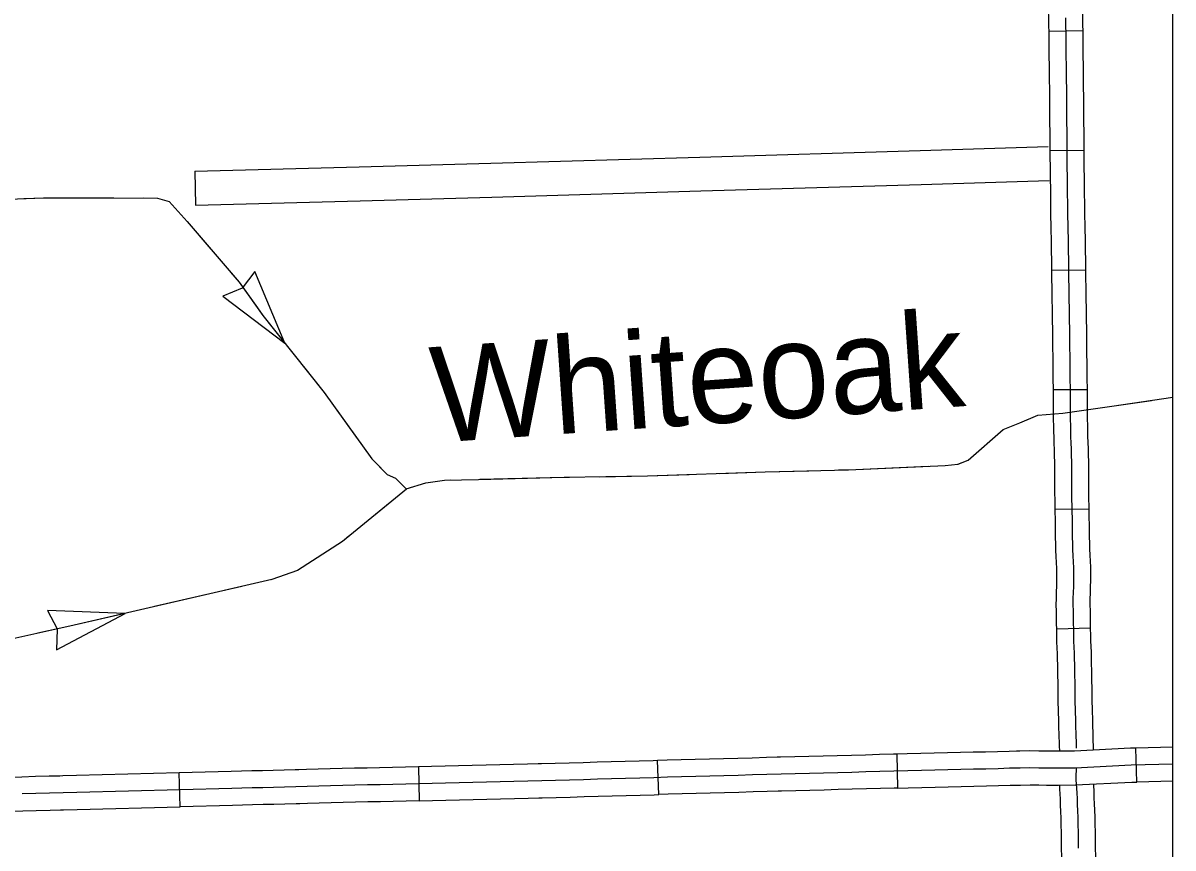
# Model space of a CAD drawing. Extents: x 1127717 to 1741049, y 2026793 to 2244711.
# Drawn here: x 1344558 to 1349634, y 2075639 to 2079283 of the extents above; entities that cross this region are included whole.
import ezdxf

# ---------------------------------------------------------------- set-up
doc = ezdxf.new("R2010")
doc.units = 0
for name, color, linetype in [('1', 7, 'Continuous'), ('31', 7, 'Continuous'), ('32', 7, 'Continuous'), ('35', 7, 'Continuous'), ('43', 7, 'Continuous'), ('46', 7, 'Continuous')]:
    doc.layers.add(name, color=color, linetype=linetype)

msp = doc.modelspace()

# ---------------------------------------------------------------- linework, layer by layer
at = {"layer": '1'}
msp.add_lwpolyline([(1349634.2, 2111942.3), (1278362.7, 2111942.3), (1278362.7, 2066677.1), (1349634.2, 2066677.1)], close=True, dxfattribs=at)
at = {"layer": '31'}
for p, q in [((1349474.3, 2075930.1), (1349470.9, 2076080.1)), ((1347364.1, 2075874.8), (1347358.9, 2076024.7)), ((1348415.3, 2076053), (1348418.9, 2075903)), ((1345252.2, 2075820.7), (1345248.2, 2075970.7)), ((1346304, 2075996.9), (1346307.7, 2075846.9)), ((1349474.3, 2075930.1), (1349474.3, 2075930.1)), ((1347364.1, 2075874.8), (1347364.1, 2075874.8)), ((1345252.2, 2075820.7), (1345252.2, 2075820.7))]:
    msp.add_line(p, q, dxfattribs=at)
for points in [[(1349470.9, 2076080.1), (1349446.6, 2076079.5), (1349199.6, 2076067.1), (1349127.8, 2076066.4), (1349105.2, 2076066.5), (1349076.7, 2076066.9), (1349042.5, 2076067.1), (1349002.8, 2076067.3), (1348958.7, 2076066.9), (1348943, 2076066.5)], [(1349634.2, 2076083.9), (1349470.9, 2076080.1)], [(1347358.9, 2076024.7), (1347339.7, 2076024), (1347278.4, 2076022.5), (1347216.4, 2076020.9), (1347154.2, 2076019.3), (1347092, 2076017.6), (1347030.1, 2076015.6), (1346968.7, 2076013.7), (1346907.6, 2076012), (1346846.2, 2076010.7), (1346831.7, 2076010.3)], [(1347887, 2076039.3), (1347839.4, 2076037.9), (1347776.4, 2076036.3), (1347713.2, 2076034.4), (1347650.2, 2076032.6), (1347587.8, 2076031), (1347525.6, 2076029.7), (1347463.3, 2076028.1), (1347401.2, 2076026.2), (1347358.9, 2076024.7)], [(1348415.3, 2076053), (1348400.6, 2076052.6), (1348338.8, 2076051.2), (1348276.9, 2076049.5), (1348214.8, 2076048), (1348152.5, 2076046.5), (1348090, 2076044.8), (1348027.5, 2076043), (1347965.2, 2076041.4), (1347902.2, 2076039.8), (1347887, 2076039.3)], [(1348943, 2076066.5), (1348911, 2076065.6), (1348860.2, 2076064.1), (1348806.8, 2076062.6), (1348751.9, 2076061.4), (1348695.9, 2076060.1), (1348638.7, 2076058.9), (1348580.4, 2076057.4), (1348521.5, 2076055.7), (1348461.6, 2076054.1), (1348415.3, 2076053)], [(1349201.8, 2075992.1), (1349128, 2075991.4), (1349104.6, 2075991.5), (1349076, 2075991.9), (1349042, 2075992.1), (1349003, 2075992.3), (1348960, 2075991.9), (1348913.1, 2075990.7), (1348862.4, 2075989.2), (1348808.7, 2075987.7), (1348753.6, 2075986.4), (1348697.5, 2075985.2), (1348640.5, 2075983.9), (1348582.5, 2075982.4), (1348523.5, 2075980.7), (1348463.5, 2075979.1), (1348402.4, 2075977.6), (1348340.7, 2075976.2), (1348278.8, 2075974.6), (1348216.7, 2075973), (1348154.4, 2075971.5), (1348092.1, 2075969.8), (1348029.6, 2075968), (1347967.1, 2075966.4), (1347904.3, 2075964.8), (1347841.5, 2075962.9), (1347778.5, 2075961.3), (1347715.3, 2075959.5), (1347652.3, 2075957.6), (1347589.6, 2075956), (1347527.4, 2075954.7), (1347465.4, 2075953.1), (1347403.6, 2075951.2), (1347342, 2075949.1), (1347280.3, 2075947.5), (1347218.3, 2075945.9), (1347156.2, 2075944.3), (1347094.2, 2075942.6), (1347032.4, 2075940.6), (1346970.9, 2075938.8), (1346909.4, 2075937.1), (1346847.9, 2075935.7), (1346786.5, 2075934.1), (1346725.4, 2075932.5), (1346664.5, 2075930.6), (1346603.8, 2075929.4), (1346543.3, 2075928.2), (1346483.1, 2075926.6), (1346423.3, 2075924.9), (1346364, 2075923.3), (1346305.5, 2075921.9), (1346247.6, 2075920.7), (1346190.5, 2075919.5), (1346134.2, 2075918.4), (1346078.6, 2075917.1), (1346023.7, 2075916), (1345969.6, 2075914.7), (1345916.3, 2075913.2), (1345863.9, 2075911.8), (1345812.5, 2075910.3), (1345762.2, 2075908.8), (1345712.7, 2075907.4), (1345664.2, 2075906.1), (1345616.7, 2075905.3), (1345570.2, 2075904.5), (1345524.7, 2075903.5), (1345480.3, 2075901.9), (1344795.8, 2075883.6), (1344735.9, 2075882.2), (1344675.5, 2075880.5), (1344615.3, 2075878.9), (1344555.4, 2075877.5)], [(1345248.2, 2075970.7), (1344793.9, 2075958.6), (1344734, 2075957.2), (1344720.3, 2075956.8)], [(1345775.8, 2075984.2), (1345760, 2075983.7), (1345710.7, 2075982.4), (1345662.6, 2075981.1), (1345615.4, 2075980.3), (1345568.8, 2075979.5), (1345522.5, 2075978.5), (1345477.9, 2075976.8), (1345248.2, 2075970.7)], [(1346304.1, 2075996.9), (1346303.8, 2075996.9), (1346246.1, 2075995.7), (1346189, 2075994.5), (1346132.6, 2075993.4), (1346076.9, 2075992.1), (1346022, 2075991), (1345967.7, 2075989.6), (1345914.2, 2075988.2), (1345861.8, 2075986.7), (1345810.3, 2075985.3), (1345775.8, 2075984.2)], [(1346831.7, 2076010.3), (1346784.5, 2076009.1), (1346723.2, 2076007.4), (1346662.6, 2076005.5), (1346602.4, 2076004.3), (1346541.6, 2076003.2), (1346481.1, 2076001.6), (1346421.2, 2075999.9), (1346362.1, 2075998.3), (1346304, 2075996.9)], [(1349634.2, 2076008.8), (1349449.4, 2076004.6), (1349201.8, 2075992.1)], [(1349206.2, 2075992), (1349205.3, 2075951.8), (1349206, 2075938.7), (1349207.4, 2075922), (1349208.6, 2075902.6), (1349209.4, 2075881.1), (1349210.5, 2075857.4), (1349211.6, 2075831.1), (1349212.8, 2075802.8), (1349213.9, 2075773), (1349214.8, 2075741.6), (1349215.3, 2075708.6), (1349215.7, 2075674.3), (1349216.1, 2075638.5)], [(1344720.3, 2075956.8), (1344673.5, 2075955.5), (1344613.4, 2075953.9), (1344553.4, 2075952.4), (1344493.8, 2075950.8), (1344434.8, 2075949.1), (1344376.6, 2075947.6), (1344318.7, 2075946.1), (1344261.2, 2075944.7), (1344204.1, 2075943.4), (1344193, 2075943.1)], [(1348946.8, 2075916.5), (1348961.3, 2075916.9), (1349003.2, 2075917.3), (1349041.6, 2075917.1), (1349075.3, 2075916.9), (1349103.9, 2075916.5), (1349128.2, 2075916.4), (1349204, 2075917.1), (1349452.1, 2075929.6), (1349474.3, 2075930.1)], [(1349282.9, 2075921.1), (1349284.4, 2075884.3), (1349285.4, 2075860.6), (1349286.5, 2075834.2), (1349287.7, 2075805.8), (1349288.8, 2075775.5), (1349289.8, 2075743.2), (1349290.3, 2075709.6), (1349290.7, 2075675.2), (1349291.1, 2075639.3), (1349291.5, 2075602), (1349291.9, 2075563.4), (1349292.4, 2075523.3), (1349292.9, 2075482), (1349293.1, 2075465.3)], [(1349634.2, 2075933.8), (1349474.3, 2075930.1)], [(1346835.6, 2075860.4), (1346849.7, 2075860.7), (1346911.3, 2075862.1), (1346973.1, 2075863.8), (1347034.8, 2075865.7), (1347096.4, 2075867.7), (1347158.2, 2075869.3), (1347220.2, 2075871), (1347282.2, 2075872.5), (1347344.3, 2075874.1), (1347364.1, 2075874.8)], [(1347891.5, 2075889.4), (1347843.6, 2075887.9), (1347780.5, 2075886.3), (1347717.5, 2075884.5), (1347654.3, 2075882.7), (1347591.4, 2075881.1), (1347529.1, 2075879.7), (1347467.5, 2075878.1), (1347406.1, 2075876.3), (1347364.1, 2075874.8)], [(1348418.9, 2075903), (1348404.2, 2075902.7), (1348342.5, 2075901.2), (1348280.7, 2075899.6), (1348218.5, 2075898), (1348156.3, 2075896.5), (1348094.2, 2075894.8), (1348031.6, 2075893), (1347969, 2075891.4), (1347906.4, 2075889.8), (1347891.5, 2075889.4)], [(1348418.9, 2075903), (1348465.4, 2075904.1), (1348525.6, 2075905.8), (1348584.6, 2075907.4), (1348642.3, 2075909), (1348699.2, 2075910.2), (1348755.3, 2075911.4), (1348810.6, 2075912.7), (1348864.5, 2075914.2), (1348915.1, 2075915.7), (1348946.8, 2075916.5)], [(1349132.6, 2075916.5), (1349133.7, 2075898.9), (1349134.5, 2075878), (1349135.6, 2075854.1), (1349136.7, 2075828), (1349137.8, 2075799.9), (1349138.9, 2075770.5), (1349139.8, 2075739.9), (1349140.3, 2075707.6), (1349140.7, 2075673.4), (1349141.1, 2075637.7), (1349141.5, 2075600.4), (1349141.9, 2075561.7), (1349142.4, 2075521.5), (1349142.9, 2075479.9), (1349143.2, 2075463.2)], [(1344724.5, 2075806.9), (1344737.8, 2075807.2), (1344797.6, 2075808.6), (1345252.2, 2075820.7)], [(1345780.3, 2075834.3), (1345764.3, 2075833.8), (1345714.7, 2075832.4), (1345665.9, 2075831.2), (1345618, 2075830.3), (1345571.7, 2075829.5), (1345526.9, 2075828.6), (1345482.7, 2075826.9), (1345252.2, 2075820.7)], [(1346307.6, 2075846.9), (1346307.1, 2075846.9), (1346249.1, 2075845.7), (1346192, 2075844.6), (1346135.8, 2075843.4), (1346080.2, 2075842.2), (1346025.4, 2075841), (1345971.5, 2075839.7), (1345918.4, 2075838.3), (1345866.1, 2075836.8), (1345814.7, 2075835.3), (1345780.3, 2075834.3)], [(1346307.7, 2075846.9), (1346365.9, 2075848.3), (1346425.4, 2075850), (1346485.2, 2075851.7), (1346545, 2075853.2), (1346605.3, 2075854.4), (1346666.4, 2075855.6), (1346727.6, 2075857.5), (1346788.5, 2075859.1), (1346835.6, 2075860.4)], [(1344196.1, 2075793.2), (1344207.5, 2075793.4), (1344264.7, 2075794.7), (1344322.4, 2075796.1), (1344380.5, 2075797.6), (1344439, 2075799.2), (1344498, 2075800.8), (1344557.3, 2075802.5), (1344617.2, 2075803.9), (1344677.6, 2075805.6), (1344724.5, 2075806.9)]]:
    msp.add_lwpolyline(points, dxfattribs=at)
at = {"layer": '32'}
for p, q in [((1349237, 2079248.5), (1349087.1, 2079245.1)), ((1349165.5, 2078926.1), (1349165.5, 2078926.1)), ((1349242.4, 2078719.5), (1349092.4, 2078718.1)), ((1349249.6, 2078191.7), (1349099.6, 2078190.1)), ((1349256.2, 2077662.9), (1349106.2, 2077663)), ((1349263.9, 2077135.8), (1349113.9, 2077134.2)), ((1349270.8, 2076609.1), (1349120.8, 2076605.3))]:
    msp.add_line(p, q, dxfattribs=at)
for points in [[(1349087.1, 2079245.1), (1349086.5, 2079269.3), (1349085.8, 2079303.9), (1349085, 2079339), (1349084.6, 2079374), (1349084.3, 2079408.4), (1349083.9, 2079442.8), (1349083.6, 2079477.5), (1349083.5, 2079511.7), (1349082.9, 2079545.7), (1349082.4, 2079580.2), (1349082, 2079614.7), (1349081.7, 2079649), (1349081.4, 2079683.2), (1349081.6, 2079715.6), (1349081, 2079746.8), (1349080.5, 2079773.3)], [(1349237, 2079248.5), (1349236.5, 2079272.6), (1349235.7, 2079307.2), (1349235, 2079341.6), (1349234.5, 2079375.5), (1349234.3, 2079409.8), (1349233.9, 2079444.2), (1349233.6, 2079478.4), (1349233.5, 2079513.2), (1349232.9, 2079548.1), (1349232.4, 2079582.2), (1349232, 2079616.3), (1349231.7, 2079650.2), (1349231.4, 2079683.3), (1349231.6, 2079716.6), (1349231, 2079749.6), (1349230.5, 2079776.1)], [(1349165.5, 2078926.1), (1349165.2, 2078960.5), (1349164.9, 2078994.7), (1349164.4, 2079029.1), (1349164, 2079063.8), (1349163.5, 2079098.5), (1349163.1, 2079133.1), (1349162.8, 2079167.4), (1349162.7, 2079201.7), (1349162.3, 2079236.2), (1349161.5, 2079270.9), (1349160.8, 2079305.6)], [(1349092.4, 2078718.1), (1349090.5, 2078925.5), (1349090.2, 2078959.9), (1349089.9, 2078993.8), (1349089.4, 2079028.1), (1349089, 2079062.8), (1349088.5, 2079097.5), (1349088.1, 2079132.4), (1349087.8, 2079167), (1349087.7, 2079201.2), (1349087.3, 2079235), (1349087.1, 2079245.1)], [(1349242.4, 2078719.5), (1349240.5, 2078926.8), (1349240.2, 2078961.2), (1349239.9, 2078995.5), (1349239.4, 2079030.1), (1349239, 2079064.7), (1349238.5, 2079099.5), (1349238.1, 2079133.8), (1349237.8, 2079167.9), (1349237.7, 2079202.3), (1349237.3, 2079237.5), (1349237, 2079248.5)], [(1349208.8, 2076079.4), (1349208.5, 2076092.3), (1349208, 2076110.6), (1349207.5, 2076129.6), (1349206.5, 2076149.4), (1349205.8, 2076169.7), (1349205.2, 2076190.7), (1349204.7, 2076212.4), (1349204.4, 2076234.6), (1349203.5, 2076257), (1349202.9, 2076279.2), (1349202.4, 2076302), (1349202, 2076325.3), (1349201.9, 2076349.2), (1349201.7, 2076373.6), (1349201.4, 2076398.5), (1349200.8, 2076423.8), (1349200.2, 2076448.9), (1349200, 2076474.3), (1349199.2, 2076499.9), (1349197.8, 2076525.7), (1349197.1, 2076551.8), (1349196.6, 2076578.4), (1349195.8, 2076605.2), (1349195.2, 2076632), (1349194.7, 2076658.8), (1349194.5, 2076685.9), (1349194.2, 2076713), (1349194.3, 2076740.1), (1349195.1, 2076767), (1349195.8, 2076794.2), (1349196.7, 2076821.6), (1349197, 2076848.8), (1349196.1, 2076875.7), (1349194.7, 2076902.7), (1349193.5, 2076929.9), (1349192.5, 2076957), (1349191.8, 2076984), (1349191.2, 2077011.1), (1349190.8, 2077038.8), (1349190.5, 2077066.8), (1349189.9, 2077095.1), (1349189, 2077123.1), (1349188.7, 2077150.6), (1349188.4, 2077178.2), (1349188.2, 2077205.8), (1349188.1, 2077233.6), (1349187.8, 2077261.4), (1349187.5, 2077289), (1349187.4, 2077316.7), (1349187.1, 2077344.6), (1349186.4, 2077372.5), (1349185.8, 2077400.5), (1349185.1, 2077428), (1349184, 2077454.9), (1349183.3, 2077480.9), (1349182.8, 2077506.1), (1349182.4, 2077530.5), (1349181.9, 2077554.1), (1349181.4, 2077577.2), (1349181.2, 2077600.3), (1349181.2, 2077624.2), (1349181.2, 2077649.3), (1349181.2, 2077675.3), (1349180.9, 2077702.2), (1349180.7, 2077729.6), (1349180.3, 2077757.7), (1349180.1, 2077786.2), (1349179.6, 2077815.2), (1349179.3, 2077844.8), (1349179, 2077874.6), (1349178.7, 2077904.7), (1349178.4, 2077935), (1349177.9, 2077965.3), (1349177.5, 2077995.8), (1349177, 2078026.6), (1349176.4, 2078057.4), (1349176.3, 2078087.9), (1349175.6, 2078118.5), (1349175.1, 2078149.1), (1349174.7, 2078179.8), (1349174.4, 2078210.4), (1349174.1, 2078240.9), (1349173.6, 2078271.5), (1349173.1, 2078302.3), (1349172.4, 2078333.2), (1349171.7, 2078364.1), (1349171.2, 2078395.3), (1349170.7, 2078426.8), (1349170.3, 2078458.8), (1349169.8, 2078490.9), (1349169.3, 2078523.3), (1349165.5, 2078926.1)], [(1349099.6, 2078190.1), (1349099.4, 2078209.5), (1349099.1, 2078239.9), (1349098.6, 2078270.2), (1349098.1, 2078300.8), (1349097.4, 2078331.6), (1349096.7, 2078362.7), (1349096.2, 2078394.1), (1349095.7, 2078425.8), (1349095.3, 2078457.7), (1349094.8, 2078489.7), (1349094.3, 2078522.3), (1349092.4, 2078718.1)], [(1349249.6, 2078191.7), (1349249.4, 2078211.2), (1349249.1, 2078241.8), (1349248.6, 2078272.7), (1349248, 2078303.8), (1349247.4, 2078334.8), (1349246.7, 2078365.5), (1349246.2, 2078396.4), (1349245.7, 2078427.9), (1349245.3, 2078459.8), (1349244.8, 2078492.1), (1349244.3, 2078524.3), (1349242.4, 2078719.5)], [(1349106.2, 2077663), (1349106.2, 2077674.9), (1349105.9, 2077701.5), (1349105.7, 2077728.8), (1349105.3, 2077756.8), (1349105.1, 2077785.3), (1349104.6, 2077814.3), (1349104.3, 2077844), (1349104, 2077873.9), (1349103.7, 2077904), (1349103.4, 2077933.9), (1349102.9, 2077964.2), (1349102.5, 2077994.8), (1349102, 2078025.1), (1349101.4, 2078056.5), (1349101.3, 2078087), (1349100.7, 2078117), (1349100.1, 2078148), (1349099.7, 2078179), (1349099.6, 2078190.1)], [(1349256.2, 2077662.9), (1349256.2, 2077675.7), (1349255.9, 2077702.8), (1349255.7, 2077730.5), (1349255.3, 2077758.6), (1349255.1, 2077787), (1349254.6, 2077816.2), (1349254.3, 2077845.5), (1349254, 2077875.3), (1349253.7, 2077905.4), (1349253.4, 2077936), (1349252.9, 2077966.5), (1349252.5, 2077996.8), (1349252, 2078028), (1349251.4, 2078058.3), (1349251.3, 2078088.8), (1349250.6, 2078119.9), (1349250.1, 2078150.2), (1349249.7, 2078180.6), (1349249.6, 2078191.7)], [(1349113.9, 2077134.2), (1349113.7, 2077149.8), (1349113.4, 2077177.6), (1349113.2, 2077205.3), (1349113.1, 2077232.9), (1349112.8, 2077260.6), (1349112.5, 2077288.5), (1349112.4, 2077316.1), (1349112.1, 2077343.3), (1349111.4, 2077370.9), (1349110.9, 2077398.7), (1349110.1, 2077425.5), (1349109.1, 2077452.4), (1349108.3, 2077479.2), (1349107.9, 2077504.8), (1349107.4, 2077529.1), (1349107, 2077552.5), (1349106.4, 2077576), (1349106.2, 2077599.9), (1349106.2, 2077624.2), (1349106.2, 2077649.3), (1349106.2, 2077663)], [(1349263.9, 2077135.8), (1349263.7, 2077151.4), (1349263.4, 2077178.8), (1349263.2, 2077206.2), (1349263.1, 2077234.2), (1349262.8, 2077262.1), (1349262.5, 2077289.6), (1349262.4, 2077317.3), (1349262.1, 2077345.9), (1349261.4, 2077374.2), (1349260.8, 2077402.3), (1349260, 2077430.5), (1349259, 2077457.4), (1349258.3, 2077482.6), (1349257.8, 2077507.4), (1349257.4, 2077531.9), (1349256.9, 2077555.8), (1349256.4, 2077578.4), (1349256.2, 2077600.6), (1349256.2, 2077624.3), (1349256.2, 2077649.2), (1349256.2, 2077662.9)], [(1349120.8, 2076605.3), (1349120.2, 2076630.3), (1349119.7, 2076657.9), (1349119.5, 2076685.3), (1349119.2, 2076712.7), (1349119.3, 2076741.2), (1349120.1, 2076769.1), (1349120.9, 2076796.5), (1349121.7, 2076823.2), (1349121.9, 2076848), (1349121.2, 2076872.7), (1349119.8, 2076899.2), (1349118.6, 2076926.9), (1349117.6, 2076954.5), (1349116.8, 2076982.2), (1349116.2, 2077009.8), (1349115.8, 2077037.8), (1349115.5, 2077065.7), (1349114.9, 2077093.1), (1349114, 2077121.5), (1349113.9, 2077134.2)], [(1349270.8, 2076609.1), (1349270.2, 2076633.7), (1349269.6, 2076659.8), (1349269.5, 2076686.4), (1349269.2, 2076713.3), (1349269.3, 2076738.9), (1349270, 2076764.9), (1349270.8, 2076791.9), (1349271.7, 2076820.1), (1349272, 2076849.7), (1349271, 2076878.8), (1349269.7, 2076906.3), (1349268.5, 2076932.9), (1349267.5, 2076959.5), (1349266.7, 2076985.9), (1349266.2, 2077012.5), (1349265.8, 2077039.8), (1349265.5, 2077068), (1349264.9, 2077097.1), (1349264, 2077124.7), (1349263.9, 2077135.8)], [(1349134.1, 2076066.5), (1349133.5, 2076090.4), (1349133.1, 2076108.5), (1349132.5, 2076126.7), (1349131.6, 2076146.2), (1349130.8, 2076167.3), (1349130.3, 2076188.8), (1349129.7, 2076210.9), (1349129.4, 2076232.5), (1349128.5, 2076254.4), (1349127.9, 2076277.4), (1349127.4, 2076300.6), (1349127, 2076324.5), (1349126.9, 2076348.7), (1349126.7, 2076372.9), (1349126.4, 2076397.1), (1349125.8, 2076422), (1349125.3, 2076447.8), (1349125, 2076472.7), (1349124.2, 2076496.7), (1349122.9, 2076522.7), (1349122.1, 2076550), (1349121.6, 2076576.7), (1349120.9, 2076603.2), (1349120.8, 2076605.3)], [(1349283.2, 2076071.3), (1349280.2, 2076192.5), (1349279.7, 2076213.8), (1349279.4, 2076236.7), (1349278.4, 2076259.5), (1349277.9, 2076280.9), (1349277.4, 2076303.3), (1349277, 2076326.2), (1349276.9, 2076349.7), (1349276.7, 2076374.2), (1349276.4, 2076399.9), (1349275.8, 2076425.5), (1349275.2, 2076450), (1349275, 2076475.9), (1349274.1, 2076503.1), (1349272.8, 2076528.7), (1349272.1, 2076553.6), (1349271.6, 2076580.1), (1349270.8, 2076607.1), (1349270.8, 2076609.1)]]:
    msp.add_lwpolyline(points, dxfattribs=at)
at = {"layer": '43'}
for p, q in [((1345581.3, 2078184.9), (1345526.2, 2078112.1)), ((1345714.6, 2077868.6), (1345581.3, 2078184.9)), ((1345525.2, 2078111.3), (1345441, 2078075.9)), ((1345441, 2078075.9), (1345714.6, 2077868.6)), ((1345009.7, 2076675.2), (1344666.7, 2076687.1)), ((1344666.7, 2076687.1), (1344709.5, 2076606.5)), ((1344706.7, 2076514), (1345009.7, 2076675.2)), ((1344709.8, 2076605.4), (1344706.7, 2076514))]:
    msp.add_line(p, q, dxfattribs=at)
for points in [[(1342649.4, 2078457.1), (1343537.4, 2078467.8), (1344648.6, 2078510.3), (1345152.4, 2078509.7), (1345204.2, 2078494.5), (1345283.5, 2078406), (1345512.1, 2078137.7), (1345617.3, 2077991.3), (1345887.1, 2077651.3), (1346097.4, 2077357), (1346166, 2077288.4), (1346202.6, 2077271.6), (1346251.3, 2077224.3)], [(1344562.6, 2078507), (1344648.6, 2078510.3), (1344958.6, 2078510)], [(1345090.6, 2078509.8), (1345152.4, 2078509.7), (1345204.2, 2078494.5), (1345283.5, 2078406), (1345388.1, 2078283.2)], [(1345473.7, 2078182.7), (1345512.1, 2078137.7), (1345593.1, 2078024.9)], [(1345593.1, 2078024.9), (1345617.3, 2077991.3), (1345714.6, 2077868.6)], [(1345796.7, 2077765.2), (1345887.1, 2077651.3), (1346032.7, 2077447.4)], [(1346249.9, 2077225.8), (1346336.7, 2077251.8), (1346419, 2077264), (1346568.4, 2077267), (1346946.4, 2077276.2), (1347315.2, 2077282.3), (1347833.4, 2077300.6), (1348202.3, 2077309.7), (1348629, 2077328), (1348683.9, 2077334.1), (1348729.6, 2077352.4), (1348885.1, 2077486.6), (1348958.3, 2077517.1), (1349037.5, 2077550.6), (1349147.3, 2077559.8), (1349363.7, 2077590.3), (1349634.2, 2077629.7)], [(1349343.1, 2077587.4), (1349363.7, 2077590.3), (1349539.1, 2077615.9)], [(1348685.7, 2077334.8), (1348729.6, 2077352.4), (1348885.1, 2077486.6), (1348958.3, 2077517.1), (1349017.2, 2077542)], [(1346112.1, 2077342.3), (1346166, 2077288.4), (1346202.6, 2077271.6), (1346251.3, 2077224.3)], [(1347630.8, 2077293.4), (1347833.4, 2077300.6), (1348026.6, 2077305.4)], [(1348158.5, 2077308.6), (1348202.3, 2077309.7), (1348554.2, 2077324.8)], [(1346249.9, 2077225.8), (1346336.7, 2077251.8), (1346419, 2077264), (1346443.2, 2077264.5)], [(1346575.1, 2077267.2), (1346946.4, 2077276.2), (1346971, 2077276.6)], [(1347103, 2077278.8), (1347315.2, 2077282.3), (1347498.8, 2077288.7)], [(1346251.3, 2077224.3), (1345967.9, 2076992.6), (1345769.7, 2076864.5), (1345656.9, 2076824.8), (1344765.8, 2076618.9), (1344074.8, 2076465), (1343681.6, 2076373.5), (1343190.8, 2076266.8), (1342959.1, 2076218), (1342608.6, 2076135.6)], [(1346251.3, 2077224.3), (1346098.1, 2077099)], [(1345995.9, 2077015.5), (1345967.9, 2076992.6), (1345769.7, 2076864.5), (1345656.9, 2076824.8), (1345652.7, 2076823.8)], [(1345524.1, 2076794.1), (1345138.3, 2076705)], [(1345009.7, 2076675.2), (1344765.8, 2076618.9), (1344623.6, 2076587.2)]]:
    msp.add_lwpolyline(points, dxfattribs=at)
at = {"layer": '46'}
for points in [[(1345316.4, 2078627.6), (1346042.6, 2078647.1), (1346623, 2078664.1), (1347546.1, 2078690.8), (1348517.6, 2078720), (1349083.6, 2078737)], [(1345316.4, 2078627.6), (1345320.4, 2078477.7), (1346046.8, 2078497.1), (1346627.4, 2078514.1), (1347550.5, 2078540.9), (1348522.1, 2078570), (1349088.1, 2078587)]]:
    msp.add_lwpolyline(points, dxfattribs=at)

# ---------------------------------------------------------------- texts
at = {"layer": '35'}
msp.add_text('Whiteoak', height=422.4, rotation=3.9593, dxfattribs=at).set_placement((1346374.3, 2077428.5))

doc.saveas('drawing.dxf')
